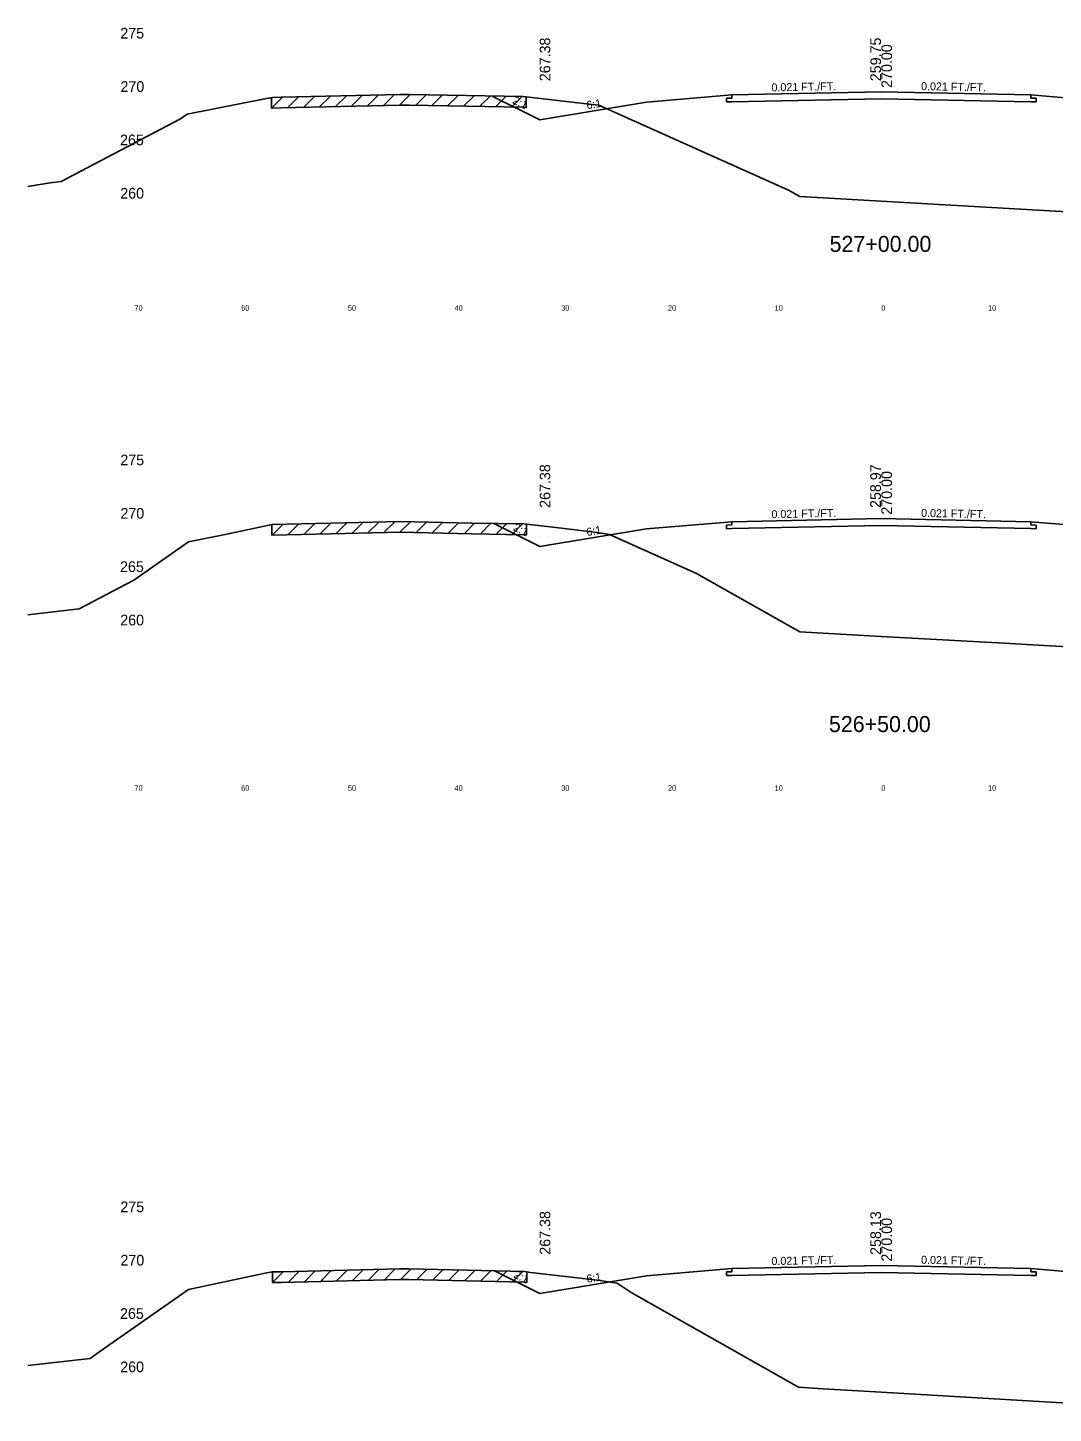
# Model space of a CAD drawing. Extents: x 1000 to 1162, y 999 to 8520.
# Drawn here: x 1000 to 1096.1, y 4506.2 to 4636 of the extents above; entities that cross this region are included whole.
import ezdxf

# ---------------------------------------------------------------- set-up
doc = ezdxf.new("R2010")
doc.units = 0
for name, color, linetype in [('Level 10', 7, 'Continuous'), ('Level 11', 7, 'Continuous'), ('Level 12', 7, 'Continuous'), ('Level 3', 7, 'Continuous'), ('Level 32', 7, 'Continuous'), ('Level 33', 7, 'Continuous'), ('Level 56', 7, 'Continuous'), ('Level 59', 7, 'Continuous'), ('Level 6', 7, 'Continuous'), ('Level 60', 7, 'Continuous'), ('Level 61', 7, 'Continuous'), ('Level 7', 7, 'Continuous')]:
    doc.layers.add(name, color=color, linetype=linetype)

msp = doc.modelspace()

# ---------------------------------------------------------------- linework, layer by layer
at = {"layer": 'Level 11'}
for p, q in [((1066, 4629.71), (1066, 4629.41)), ((1094, 4629.41), (1094, 4629.71)), ((1066, 4629.41), (1065.5, 4629.4)), ((1065.5, 4629.4), (1065.5, 4629.06)), ((1065.5, 4629.06), (1066, 4629.07)), ((1094.5, 4629.4), (1094, 4629.41)), ((1094, 4629.07), (1094.5, 4629.06)), ((1094.5, 4629.06), (1094.5, 4629.4)), ((1066, 4589.41), (1065.5, 4589.4)), ((1066, 4589.71), (1066, 4589.41)), ((1094, 4589.41), (1094, 4589.71)), ((1094.5, 4589.4), (1094, 4589.41)), ((1065.5, 4589.4), (1065.5, 4589.06)), ((1065.5, 4589.06), (1066, 4589.07)), ((1094, 4589.07), (1094.5, 4589.06)), ((1094.5, 4589.06), (1094.5, 4589.4)), ((1066, 4519.41), (1065.5, 4519.4)), ((1065.5, 4519.4), (1065.5, 4519.06)), ((1066, 4519.71), (1066, 4519.41)), ((1094, 4519.41), (1094, 4519.71)), ((1094.5, 4519.4), (1094, 4519.41)), ((1094.5, 4519.06), (1094.5, 4519.4)), ((1065.5, 4519.06), (1066, 4519.07)), ((1094, 4519.07), (1094.5, 4519.06))]:
    msp.add_line(p, q, dxfattribs=at)
at = {"layer": 'Level 12'}
for p, q in [((1080, 4629.36), (1066, 4629.07)), ((1094, 4629.07), (1080, 4629.36)), ((1080, 4589.36), (1066, 4589.07)), ((1094, 4589.07), (1080, 4589.36)), ((1080, 4519.36), (1066, 4519.07)), ((1094, 4519.07), (1080, 4519.36))]:
    msp.add_line(p, q, dxfattribs=at)
at = {"layer": 'Level 59'}
for p, q in [((1066, 4629.71), (1080, 4630)), ((1080, 4630), (1094, 4629.71)), ((1066, 4589.71), (1080, 4590)), ((1080, 4590), (1094, 4589.71)), ((1066, 4519.71), (1080, 4520)), ((1080, 4520), (1094, 4519.71))]:
    msp.add_line(p, q, dxfattribs=at)
at = {"layer": 'Level 6'}
for p, q in [((1058, 4629.04), (1066, 4629.71)), ((1094, 4629.71), (1102, 4629.04)), ((1058, 4589.04), (1066, 4589.71)), ((1094, 4589.71), (1102, 4589.04)), ((1058, 4519.04), (1066, 4519.71)), ((1094, 4519.71), (1102, 4519.04))]:
    msp.add_line(p, q, dxfattribs=at)
at = {"layer": 'Level 60'}
for p, q in [((1023.76, 4629.5), (1034.93, 4629.76)), ((1034.93, 4629.76), (1035.77, 4629.74)), ((1035.77, 4629.74), (1046.43, 4629.56)), ((1014.93, 4627.91), (1022.39, 4629.37)), ((1022.39, 4629.37), (1022.93, 4629.48)), ((1022.93, 4629.48), (1023.76, 4629.5)), ((1046.43, 4629.56), (1052.9, 4628.83)), ((1052.9, 4628.83), (1053.51, 4628.75)), ((1053.51, 4628.75), (1071.3, 4620.78)), ((1003.14, 4621.61), (1014.31, 4627.47)), ((1014.31, 4627.47), (1014.93, 4627.91)), ((1000, 4621.14), (1002.11, 4621.49)), ((1002.11, 4621.49), (1003.14, 4621.61)), ((1071.3, 4620.78), (1072.36, 4620.18)), ((1072.36, 4620.18), (1080, 4619.75)), ((1080, 4619.75), (1114.3, 4617.82)), ((1018.52, 4588.51), (1022.92, 4589.44)), ((1022.92, 4589.44), (1029.75, 4589.61)), ((1029.75, 4589.61), (1034.9, 4589.73)), ((1034.9, 4589.73), (1041.6, 4589.58)), ((1041.6, 4589.58), (1046.5, 4589.5)), ((1046.5, 4589.5), (1049.48, 4589.16)), ((1015.08, 4587.84), (1018.52, 4588.51)), ((1049.48, 4589.16), (1053.37, 4588.7)), ((1053.37, 4588.7), (1054.52, 4588.53)), ((1054.52, 4588.53), (1062.67, 4584.87)), ((1009.93, 4584.23), (1015.08, 4587.84)), ((1004.81, 4581.54), (1009.93, 4584.23)), ((1062.67, 4584.87), (1072.36, 4579.4)), ((1000, 4580.99), (1004.81, 4581.54)), ((1072.36, 4579.4), (1080, 4578.97)), ((1080, 4578.97), (1091.5, 4578.32)), ((1091.5, 4578.32), (1115.77, 4576.9)), ((1022.25, 4519.27), (1022.91, 4519.4)), ((1022.91, 4519.4), (1023.74, 4519.42)), ((1023.74, 4519.42), (1034.89, 4519.7)), ((1034.89, 4519.7), (1035.71, 4519.68)), ((1035.71, 4519.68), (1046.56, 4519.44)), ((1046.56, 4519.44), (1047.11, 4519.36)), ((1047.11, 4519.36), (1053.4, 4518.62)), ((1015.07, 4517.76), (1022.25, 4519.27)), ((1053.4, 4518.62), (1055.25, 4518.34)), ((1055.25, 4518.34), (1056.57, 4517.46)), ((1006.75, 4511.93), (1015.07, 4517.76)), ((1056.57, 4517.46), (1072.24, 4508.6)), ((1005.84, 4511.3), (1006.75, 4511.93)), ((1000, 4510.64), (1005.84, 4511.3)), ((1072.24, 4508.6), (1074.55, 4508.45)), ((1074.55, 4508.45), (1080, 4508.13)), ((1080, 4508.13), (1113.82, 4506.15))]:
    msp.add_line(p, q, dxfattribs=at)
at = {"layer": 'Level 61'}
for p, q in [((1031.38, 4629.68), (1030.35, 4628.65)), ((1032.88, 4629.71), (1031.85, 4628.69)), ((1034.38, 4629.74), (1033.35, 4628.72)), ((1035.84, 4629.74), (1034.85, 4628.75)), ((1037.34, 4629.71), (1036.35, 4628.73)), ((1038.84, 4629.69), (1037.85, 4628.7)), ((1023.89, 4629.51), (1022.85, 4628.47)), ((1022.85, 4629.47), (1022.85, 4628.47)), ((1022.85, 4628.47), (1022.93, 4628.48)), ((1022.93, 4628.48), (1023.76, 4628.5)), ((1023.76, 4628.5), (1034.93, 4628.76)), ((1025.38, 4629.54), (1024.35, 4628.52)), ((1026.88, 4629.57), (1025.85, 4628.55)), ((1028.38, 4629.61), (1027.35, 4628.59)), ((1029.88, 4629.64), (1028.85, 4628.62)), ((1034.93, 4628.76), (1035.77, 4628.74)), ((1035.77, 4628.74), (1046.43, 4628.56)), ((1040.34, 4629.66), (1039.35, 4628.68)), ((1041.84, 4629.64), (1040.85, 4628.65)), ((1043.34, 4629.61), (1042.35, 4628.63)), ((1044.84, 4629.59), (1043.85, 4628.6)), ((1046.34, 4629.56), (1045.35, 4628.58)), ((1046.43, 4628.56), (1046.7, 4628.53)), ((1046.7, 4628.53), (1046.7, 4629.53)), ((1023.92, 4589.46), (1022.89, 4588.43)), ((1022.89, 4589.43), (1022.89, 4588.43)), ((1025.42, 4589.5), (1024.39, 4588.48)), ((1026.92, 4589.54), (1025.89, 4588.51)), ((1028.42, 4589.58), (1027.39, 4588.55)), ((1029.92, 4589.61), (1028.89, 4588.59)), ((1031.41, 4589.65), (1030.39, 4588.62)), ((1032.91, 4589.68), (1031.89, 4588.66)), ((1034.41, 4589.71), (1033.39, 4588.69)), ((1035.87, 4589.7), (1034.89, 4588.73)), ((1037.37, 4589.67), (1036.39, 4588.69)), ((1038.87, 4589.64), (1037.89, 4588.66)), ((1040.37, 4589.6), (1039.39, 4588.63)), ((1041.87, 4589.57), (1040.89, 4588.59)), ((1043.38, 4589.55), (1042.39, 4588.56)), ((1044.88, 4589.52), (1043.89, 4588.54)), ((1046.38, 4589.5), (1045.39, 4588.51)), ((1046.74, 4588.47), (1046.74, 4589.47)), ((1022.89, 4588.43), (1022.92, 4588.44)), ((1022.92, 4588.44), (1029.75, 4588.61)), ((1029.75, 4588.61), (1034.9, 4588.73)), ((1034.9, 4588.73), (1041.6, 4588.58)), ((1041.6, 4588.58), (1046.5, 4588.5)), ((1046.5, 4588.5), (1046.74, 4588.47)), ((1023.95, 4519.42), (1022.93, 4518.4)), ((1022.93, 4519.4), (1022.93, 4518.4)), ((1025.45, 4519.46), (1024.43, 4518.44)), ((1026.95, 4519.5), (1025.93, 4518.47)), ((1028.45, 4519.54), (1027.43, 4518.51)), ((1029.95, 4519.57), (1028.93, 4518.55)), ((1031.45, 4519.61), (1030.43, 4518.59)), ((1032.95, 4519.65), (1031.93, 4518.62)), ((1034.45, 4519.69), (1033.43, 4518.66)), ((1035.9, 4519.67), (1034.93, 4518.7)), ((1037.41, 4519.64), (1036.43, 4518.66)), ((1038.91, 4519.61), (1037.93, 4518.63)), ((1040.41, 4519.57), (1039.43, 4518.59)), ((1041.91, 4519.54), (1040.93, 4518.56)), ((1043.41, 4519.51), (1042.43, 4518.53)), ((1044.91, 4519.47), (1043.93, 4518.49)), ((1046.41, 4519.44), (1045.43, 4518.46)), ((1046.77, 4518.41), (1046.77, 4519.41)), ((1022.93, 4518.4), (1023.74, 4518.42)), ((1023.74, 4518.42), (1034.89, 4518.7)), ((1034.89, 4518.7), (1035.71, 4518.68)), ((1035.71, 4518.68), (1046.56, 4518.44)), ((1046.56, 4518.44), (1046.77, 4518.41))]:
    msp.add_line(p, q, dxfattribs=at)
at = {"layer": 'Level 7'}
for p, q in [((1043.53, 4629.61), (1048, 4627.38)), ((1048, 4627.38), (1058, 4629.04)), ((1043.67, 4589.54), (1048, 4587.38)), ((1048, 4587.38), (1058, 4589.04)), ((1043.75, 4519.5), (1048, 4517.38)), ((1048, 4517.38), (1058, 4519.04))]:
    msp.add_line(p, q, dxfattribs=at)

# ---------------------------------------------------------------- texts
at = {"layer": 'Level 10'}
for s, p in [('259.75', (1079.97, 4631)), ('258.97', (1079.96, 4591)), ('258.13', (1079.97, 4520.99))]:
    msp.add_text(s, height=1, rotation=90, dxfattribs=at).set_placement(p)
at = {"layer": 'Level 11'}
for s, p in [(' 275', (1008.31, 4635)), (' 270', (1008.32, 4630)), (' 265', (1008.28, 4625)), (' 260', (1008.3, 4620)), (' 275', (1008.31, 4595)), (' 270', (1008.32, 4590)), (' 265', (1008.28, 4585)), (' 260', (1008.3, 4580)), (' 275', (1008.31, 4525)), (' 270', (1008.32, 4520)), (' 265', (1008.28, 4515)), (' 260', (1008.3, 4510))]:
    msp.add_text(s, height=1, dxfattribs=at).set_placement(p)
at = {"layer": 'Level 3'}
for s, p in [('527+00.00', (1075.15, 4615)), ('526+50.00', (1075.09, 4570))]:
    msp.add_text(s, height=1.5, dxfattribs=at).set_placement(p)
at = {"layer": 'Level 32'}
for s, rotation, p in [('0.021 FT./FT.', 1.1916, (1069.71, 4630.04)), ('0.021 FT./FT.', 358.8084, (1083.72, 4630.17)), ('2:1', 333.435, (1045.37, 4628.97)), ('6:1', 9.4623, (1052.43, 4628.37)), ('0.021 FT./FT.', 1.1916, (1069.71, 4590.04)), ('0.021 FT./FT.', 358.8084, (1083.72, 4590.17)), ('2:1', 333.435, (1045.44, 4588.94)), ('6:1', 9.4623, (1052.43, 4588.37)), ('0.021 FT./FT.', 1.1916, (1069.71, 4520.04)), ('0.021 FT./FT.', 358.8084, (1083.72, 4520.17)), ('2:1', 333.435, (1045.48, 4518.91)), ('6:1', 9.4623, (1052.43, 4518.37))]:
    msp.add_text(s, height=0.75, rotation=rotation, dxfattribs=at).set_placement(p)
at = {"layer": 'Level 33'}
for p in [(1048.98, 4631), (1048.98, 4591.01), (1048.98, 4521.01)]:
    msp.add_text('267.38', height=1, rotation=90, dxfattribs=at).set_placement(p)
at = {"layer": 'Level 56'}
for s, p in [('70', (1010, 4609.5)), ('60', (1020, 4609.5)), ('50', (1030, 4609.5)), ('40', (1040, 4609.5)), ('30', (1050, 4609.5)), ('20', (1060, 4609.5)), ('10', (1070, 4609.5)), ('0', (1080, 4609.5)), ('10', (1090, 4609.5)), ('70', (1010, 4564.5)), ('60', (1020, 4564.5)), ('50', (1030, 4564.5)), ('40', (1040, 4564.5)), ('30', (1050, 4564.5)), ('20', (1060, 4564.5)), ('10', (1070, 4564.5)), ('0', (1080, 4564.5)), ('10', (1090, 4564.5))]:
    msp.add_text(s, height=0.5, dxfattribs=at).set_placement(p)
at = {"layer": 'Level 59'}
for p in [(1081, 4630), (1081, 4590), (1081, 4520)]:
    msp.add_text(' 270.00', height=1, rotation=90, dxfattribs=at).set_placement(p)

doc.saveas('drawing.dxf')
